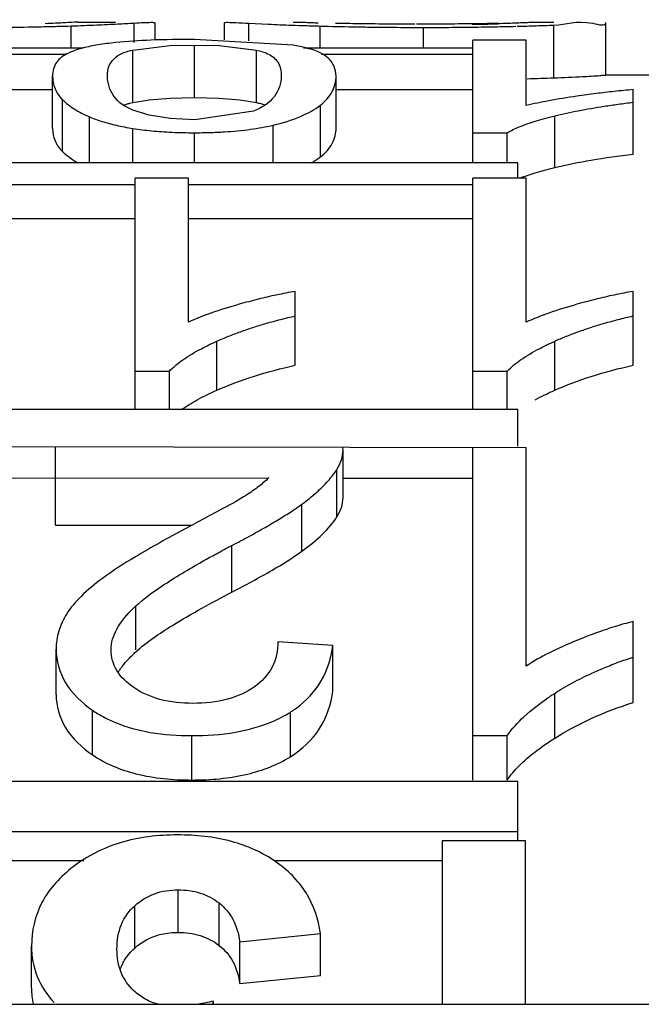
# Paper-space layout 'Sheet' of a CAD drawing. Header units: inches. Extents: x 0.2 to 10.8, y 0.2 to 8.3.
# Tile 447 of 545: x 9.2271 to 9.2412, y 4.5722 to 4.5946. Entities that reach past the tile are written whole.
import ezdxf

# ---------------------------------------------------------------- set-up
doc = ezdxf.new("R2010")
doc.units = ezdxf.units.IN
doc.header["$MEASUREMENT"] = 0
doc.layers.get('0').update_dxf_attribs({"lineweight": 5})

psp = doc.layouts.new('Sheet')

# ---------------------------------------------------------------- linework, layer by layer
at = {"color": 0, "linetype": 'ByBlock', "lineweight": -3}
for p, q in [((9.229254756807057, 4.594560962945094), (9.228395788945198, 4.594560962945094)), ((9.229683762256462, 4.594100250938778), (9.229683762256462, 4.59454488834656)), ((9.230160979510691, 4.594156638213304), (9.230160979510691, 4.594540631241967)), ((9.23173669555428, 4.594162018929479), (9.23173669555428, 4.594547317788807)), ((9.232294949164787, 4.594138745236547), (9.232294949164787, 4.594538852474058)), ((9.232294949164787, 4.594538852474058), (9.232730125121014, 4.594518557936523)), ((9.233551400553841, 4.594560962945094), (9.233302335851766, 4.594560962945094)), ((9.239234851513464, 4.594560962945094), (9.238743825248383, 4.594560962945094)), ((9.239234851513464, 4.593298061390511), (9.239234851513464, 4.594497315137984)), ((9.240416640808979, 4.593360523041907), (9.240416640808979, 4.594560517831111)), ((9.228249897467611, 4.593976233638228), (9.228249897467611, 4.594480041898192)), ((9.233917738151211, 4.593976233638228), (9.233917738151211, 4.594476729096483)), ((9.236265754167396, 4.593976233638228), (9.236265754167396, 4.594445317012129)), ((9.233302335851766, 4.594041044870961), (9.231051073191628, 4.594172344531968)), ((9.237392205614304, 4.591366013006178), (9.237392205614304, 4.5941520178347)), ((9.23860775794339, 4.5941520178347), (9.237392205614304, 4.5941520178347)), ((9.23860775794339, 4.592665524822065), (9.23860775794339, 4.5941520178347)), ((9.228528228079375, 4.593976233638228), (9.225867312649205, 4.593976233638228)), ((9.226253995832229, 4.593833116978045), (9.228142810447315, 4.593833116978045)), ((9.228517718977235, 4.593977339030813), (9.228447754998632, 4.593958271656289)), ((9.229646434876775, 4.593927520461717), (9.230492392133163, 4.594030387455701)), ((9.229646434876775, 4.592734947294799), (9.229646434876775, 4.593927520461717)), ((9.230492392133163, 4.594030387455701), (9.231051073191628, 4.594044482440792)), ((9.231051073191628, 4.59285053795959), (9.231051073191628, 4.594044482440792)), ((9.231051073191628, 4.594044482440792), (9.231617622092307, 4.594030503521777)), ((9.231617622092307, 4.594030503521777), (9.232462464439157, 4.593928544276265)), ((9.232462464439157, 4.592735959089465), (9.232462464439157, 4.593928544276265)), ((9.237392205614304, 4.593976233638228), (9.233537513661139, 4.593976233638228)), ((9.233945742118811, 4.593833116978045), (9.237392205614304, 4.593833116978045)), ((9.227823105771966, 4.592155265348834), (9.227823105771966, 4.593340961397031)), ((9.23427904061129, 4.592155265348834), (9.23427904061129, 4.593340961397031)), ((9.241416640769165, 4.593360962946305), (9.240409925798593, 4.593360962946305)), ((9.226587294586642, 4.593035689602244), (9.227823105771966, 4.593035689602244)), ((9.23427904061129, 4.593035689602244), (9.237392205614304, 4.593035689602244)), ((9.241038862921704, 4.591562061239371), (9.241038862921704, 4.593029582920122)), ((9.228045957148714, 4.59162144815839), (9.228045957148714, 4.592800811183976)), ((9.22958544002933, 4.592720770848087), (9.229646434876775, 4.592734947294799)), ((9.229646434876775, 4.592734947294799), (9.230020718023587, 4.592796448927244)), ((9.230020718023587, 4.592796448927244), (9.230493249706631, 4.592836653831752)), ((9.230493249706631, 4.592836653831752), (9.231051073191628, 4.59285053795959)), ((9.231051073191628, 4.59285053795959), (9.231616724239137, 4.592836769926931)), ((9.231616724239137, 4.592836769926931), (9.232089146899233, 4.592797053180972)), ((9.232089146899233, 4.592797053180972), (9.232462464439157, 4.592735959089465)), ((9.232399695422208, 4.592538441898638), (9.231064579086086, 4.592342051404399)), ((9.233921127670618, 4.591498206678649), (9.233921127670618, 4.592676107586)), ((9.228662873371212, 4.591366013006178), (9.228662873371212, 4.59241069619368)), ((9.239255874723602, 4.591255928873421), (9.239255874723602, 4.592430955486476)), ((9.22965394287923, 4.591366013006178), (9.22965394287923, 4.592145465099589)), ((9.231051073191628, 4.591366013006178), (9.231051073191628, 4.592048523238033)), ((9.232845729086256, 4.591366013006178), (9.232845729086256, 4.592220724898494)), ((9.237392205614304, 4.592048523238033), (9.238175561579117, 4.592048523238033)), ((9.238175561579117, 4.591366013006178), (9.238175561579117, 4.592048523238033)), ((9.238416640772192, 4.591366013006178), (9.222416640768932, 4.591366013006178)), ((9.238416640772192, 4.591017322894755), (9.238416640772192, 4.591366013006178)), ((9.22970045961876, 4.585744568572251), (9.22970045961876, 4.591017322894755)), ((9.230916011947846, 4.591017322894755), (9.22970045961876, 4.591017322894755)), ((9.230916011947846, 4.58773646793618), (9.230916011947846, 4.591017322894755)), ((9.237392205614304, 4.585744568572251), (9.237392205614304, 4.591017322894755)), ((9.23860775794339, 4.591017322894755), (9.237392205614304, 4.591017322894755)), ((9.23860775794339, 4.58773646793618), (9.23860775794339, 4.591017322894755)), ((9.225125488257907, 4.590871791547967), (9.22970045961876, 4.590871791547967)), ((9.230916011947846, 4.590871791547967), (9.237392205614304, 4.590871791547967)), ((9.226315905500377, 4.590097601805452), (9.22970045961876, 4.590097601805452)), ((9.230916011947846, 4.590097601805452), (9.237392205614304, 4.590097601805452)), ((9.233347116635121, 4.586756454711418), (9.233347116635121, 4.588436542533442)), ((9.241038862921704, 4.586756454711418), (9.241038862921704, 4.588436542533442)), ((9.231564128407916, 4.586188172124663), (9.231564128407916, 4.587303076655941)), ((9.239255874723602, 4.586188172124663), (9.239255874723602, 4.587303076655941)), ((9.22970045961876, 4.58661977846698), (9.230483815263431, 4.58661977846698)), ((9.230483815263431, 4.585744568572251), (9.230483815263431, 4.58661977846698)), ((9.237392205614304, 4.58661977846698), (9.238175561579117, 4.58661977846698)), ((9.238175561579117, 4.585744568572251), (9.238175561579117, 4.58661977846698)), ((9.238416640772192, 4.585744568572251), (9.222416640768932, 4.585744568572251)), ((9.238416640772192, 4.584914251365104), (9.238416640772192, 4.585744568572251)), ((9.224245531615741, 4.584914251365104), (9.23860775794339, 4.584881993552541)), ((9.227890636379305, 4.58311520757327), (9.227890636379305, 4.584881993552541)), ((9.2344365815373, 4.584825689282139), (9.234434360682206, 4.584881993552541)), ((9.237392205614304, 4.577314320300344), (9.237392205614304, 4.584881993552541)), ((9.23860775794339, 4.579906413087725), (9.23860775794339, 4.584881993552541)), ((9.234436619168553, 4.583739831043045), (9.234436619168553, 4.584825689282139)), ((9.225795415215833, 4.584186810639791), (9.232746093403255, 4.584193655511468)), ((9.234297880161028, 4.58330495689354), (9.234297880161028, 4.584385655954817)), ((9.234436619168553, 4.584186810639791), (9.237392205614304, 4.584186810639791)), ((9.233495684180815, 4.582519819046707), (9.233495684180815, 4.583591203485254)), ((9.227890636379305, 4.58311520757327), (9.231000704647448, 4.58311520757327)), ((9.231902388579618, 4.581590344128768), (9.231902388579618, 4.58265070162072)), ((9.229720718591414, 4.580275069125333), (9.229720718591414, 4.581277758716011)), ((9.241038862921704, 4.579079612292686), (9.241038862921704, 4.580921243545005)), ((9.234204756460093, 4.580373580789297), (9.232955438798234, 4.580462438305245)), ((9.227904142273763, 4.579261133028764), (9.227904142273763, 4.58029385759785)), ((9.234204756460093, 4.579339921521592), (9.234204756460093, 4.580373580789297)), ((9.239255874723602, 4.578266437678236), (9.239255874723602, 4.579287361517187)), ((9.228734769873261, 4.577885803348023), (9.228734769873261, 4.578902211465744)), ((9.233240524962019, 4.577845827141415), (9.233240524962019, 4.578861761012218)), ((9.230990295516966, 4.577314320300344), (9.230990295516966, 4.578323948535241)), ((9.237392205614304, 4.578323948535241), (9.238175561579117, 4.578323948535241)), ((9.238175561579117, 4.577314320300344), (9.238175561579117, 4.578323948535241)), ((9.238416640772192, 4.577282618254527), (9.222416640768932, 4.577282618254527)), ((9.238416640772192, 4.575932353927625), (9.238416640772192, 4.577282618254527)), ((9.222416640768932, 4.576141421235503), (9.238416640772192, 4.576141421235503)), ((9.236689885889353, 4.575932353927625), (9.236689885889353, 4.572211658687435)), ((9.23858749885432, 4.575932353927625), (9.236689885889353, 4.575932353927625)), ((9.23858749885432, 4.572211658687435), (9.23858749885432, 4.575932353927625)), ((9.22489824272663, 4.57548282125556), (9.228535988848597, 4.57548282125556)), ((9.232896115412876, 4.57548282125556), (9.236689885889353, 4.57548282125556)), ((9.230679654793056, 4.573846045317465), (9.230679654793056, 4.574814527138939)), ((9.22969370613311, 4.573489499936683), (9.22969370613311, 4.574453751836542)), ((9.23161325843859, 4.573550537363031), (9.23161325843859, 4.574515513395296)), ((9.232084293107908, 4.573634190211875), (9.233921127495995, 4.573818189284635)), ((9.233921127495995, 4.572861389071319), (9.233921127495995, 4.573818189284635)), ((9.227343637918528, 4.572580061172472), (9.227343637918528, 4.573533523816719)), ((9.232084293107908, 4.572679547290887), (9.232084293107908, 4.573634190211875)), ((9.232084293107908, 4.572679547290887), (9.233921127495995, 4.572861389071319)), ((9.197416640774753, 4.572211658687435), (10.02941664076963, 4.572211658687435)), ((9.231472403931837, 4.572211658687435), (9.231483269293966, 4.572280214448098)), ((9.231483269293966, 4.572211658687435), (9.231483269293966, 4.572280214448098))]:
    psp.add_line(p, q, dxfattribs=at)
psp.add_lwpolyline([(9.231064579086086, 4.592342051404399), (9.230497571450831, 4.592370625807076), (9.230022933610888, 4.592450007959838), (9.22964802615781, 4.59256382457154)], dxfattribs=at)
for centre, radius, start, end in [((9.22632915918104, 4.651917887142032), 0.05746995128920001, 271.9152738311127, 272.4923705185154), ((9.23576208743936, 4.663956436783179), 0.0695040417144, 267.4998030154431, 267.9466797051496), ((9.236059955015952, 4.660765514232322), 0.06626424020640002, 271.1408966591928, 271.6342401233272), ((9.236200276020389, 4.687913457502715), 0.09338655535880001, 270.7660753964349, 271.1009088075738), ((9.236209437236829, 4.679155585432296), 0.08470986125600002, 268.4497589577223, 268.9505538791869), ((9.236262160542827, 4.682936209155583), 0.08849088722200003, 269.4622727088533, 269.873484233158), ((9.236265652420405, 4.68408371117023), 0.08963839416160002, 269.8728718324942, 270.0000650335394), ((9.231821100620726, 4.578976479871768), 0.0031156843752, 132.3867691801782, 133.5243351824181)]:
    psp.add_arc(centre, radius, start, end, dxfattribs=at)
for points, knots in [([(9.228395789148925, 4.594562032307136), (9.228302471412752, 4.594562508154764), (9.22805562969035, 4.594546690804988), (9.227808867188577, 4.594535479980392), (9.227655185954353, 4.594529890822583)], [0, 0, 0, 0, 0.3776538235, 1, 1, 1, 1]), ([(9.228828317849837, 4.594502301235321), (9.228988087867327, 4.594509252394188), (9.229273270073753, 4.594522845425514), (9.22955836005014, 4.594538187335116), (9.229683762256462, 4.59454488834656)], [0, 0, 0, 0, 0.5601396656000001, 1, 1, 1, 1]), ([(9.229683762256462, 4.59454488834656), (9.22975782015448, 4.594548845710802), (9.229882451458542, 4.594555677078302), (9.230007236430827, 4.594561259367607), (9.230057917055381, 4.594561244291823)], [0, 0, 0, 0, 0.5940489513, 1, 1, 1, 1]), ([(9.230057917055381, 4.594561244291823), (9.23008380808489, 4.594561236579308), (9.230112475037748, 4.594563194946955), (9.230160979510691, 4.594550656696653), (9.230160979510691, 4.594540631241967)], [0, 0, 0, 0, 0.7208670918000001, 1, 1, 1, 1]), ([(9.23173669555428, 4.594547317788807), (9.23173669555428, 4.594554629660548), (9.231773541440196, 4.594561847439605), (9.231793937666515, 4.594561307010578), (9.231813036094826, 4.594561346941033)], [0, 0, 0, 0, 0.2768563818, 1, 1, 1, 1]), ([(9.231813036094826, 4.594561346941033), (9.231875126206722, 4.594561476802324), (9.232035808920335, 4.594552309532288), (9.232196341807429, 4.594543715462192), (9.232294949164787, 4.594538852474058)], [0, 0, 0, 0, 0.386091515, 1, 1, 1, 1]), ([(9.233271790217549, 4.594497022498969), (9.233374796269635, 4.594493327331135), (9.233590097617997, 4.594486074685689), (9.233805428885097, 4.594479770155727), (9.233917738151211, 4.594476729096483)], [0, 0, 0, 0, 0.4784653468, 1, 1, 1, 1]), ([(9.233619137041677, 4.594553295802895), (9.233598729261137, 4.594554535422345), (9.23358150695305, 4.594564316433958), (9.233537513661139, 4.594553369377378), (9.233537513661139, 4.594560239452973)], [0, 0, 0, 0, 0.7484914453, 1, 1, 1, 1]), ([(9.233871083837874, 4.594541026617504), (9.23382201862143, 4.594543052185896), (9.23373801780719, 4.59454677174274), (9.233654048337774, 4.594551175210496), (9.233619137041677, 4.594553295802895)], [0, 0, 0, 0, 0.5840325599, 1, 1, 1, 1]), ([(9.234266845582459, 4.594544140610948), (9.234351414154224, 4.5945424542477), (9.234527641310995, 4.594539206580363), (9.234703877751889, 4.594536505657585), (9.234795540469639, 4.594535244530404)], [0, 0, 0, 0, 0.4798986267, 1, 1, 1, 1]), ([(9.234795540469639, 4.594535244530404), (9.234894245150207, 4.594533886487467), (9.235098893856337, 4.594531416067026), (9.235303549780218, 4.594529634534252), (9.235409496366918, 4.594528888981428)], [0, 0, 0, 0, 0.4823241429, 1, 1, 1, 1]), ([(9.235409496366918, 4.594528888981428), (9.235515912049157, 4.594528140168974), (9.235735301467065, 4.594526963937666), (9.235954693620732, 4.594526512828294), (9.236067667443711, 4.594526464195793)], [0, 0, 0, 0, 0.4850598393, 1, 1, 1, 1]), ([(9.236112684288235, 4.594526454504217), (9.236234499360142, 4.594526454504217), (9.236471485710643, 4.594526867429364), (9.236708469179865, 4.594528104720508), (9.236823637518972, 4.594528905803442)], [0, 0, 0, 0, 0.5140175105, 1, 1, 1, 1]), ([(9.236823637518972, 4.594528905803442), (9.236931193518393, 4.594529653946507), (9.23713960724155, 4.594531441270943), (9.237348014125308, 4.594533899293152), (9.237448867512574, 4.594535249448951)], [0, 0, 0, 0, 0.5160640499, 1, 1, 1, 1]), ([(9.238396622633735, 4.594542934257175), (9.238329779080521, 4.594540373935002), (9.23818083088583, 4.594535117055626), (9.238031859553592, 4.594530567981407), (9.237949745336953, 4.5945282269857)], [0, 0, 0, 0, 0.4488225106, 1, 1, 1, 1]), ([(9.238663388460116, 4.594554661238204), (9.238626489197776, 4.594552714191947), (9.238537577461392, 4.594548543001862), (9.238448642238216, 4.594544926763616), (9.238396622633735, 4.594542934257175)], [0, 0, 0, 0, 0.4151362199, 1, 1, 1, 1]), ([(9.238403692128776, 4.594471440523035), (9.238547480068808, 4.594475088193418), (9.238824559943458, 4.594482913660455), (9.239101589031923, 4.594492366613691), (9.239234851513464, 4.594497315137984)], [0, 0, 0, 0, 0.5189038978, 1, 1, 1, 1]), ([(9.238750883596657, 4.594560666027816), (9.238750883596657, 4.594553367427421), (9.238703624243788, 4.594566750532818), (9.238685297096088, 4.594555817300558), (9.238663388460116, 4.594554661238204)], [0, 0, 0, 0, 0.2496295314, 1, 1, 1, 1]), ([(9.239234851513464, 4.594497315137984), (9.239531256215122, 4.594508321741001), (9.239777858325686, 4.5946583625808), (9.240416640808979, 4.594462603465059), (9.240416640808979, 4.594560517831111)], [0, 0, 0, 0, 0.7518160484, 1, 1, 1, 1]), ([(9.225857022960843, 4.594445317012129), (9.226161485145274, 4.594445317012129), (9.226733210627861, 4.594447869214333), (9.227304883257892, 4.594456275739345), (9.227572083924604, 4.594461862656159)], [0, 0, 0, 0, 0.532536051, 1, 1, 1, 1]), ([(9.227572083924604, 4.594461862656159), (9.22768972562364, 4.594464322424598), (9.227915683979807, 4.594469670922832), (9.228141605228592, 4.594476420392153), (9.228249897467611, 4.594480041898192)], [0, 0, 0, 0, 0.5206057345, 1, 1, 1, 1]), ([(9.234657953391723, 4.594459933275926), (9.234784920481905, 4.594457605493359), (9.235042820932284, 4.594453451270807), (9.235300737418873, 4.594450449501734), (9.235431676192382, 4.59444921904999)], [0, 0, 0, 0, 0.4923311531, 1, 1, 1, 1]), ([(9.236265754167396, 4.594445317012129), (9.236458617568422, 4.594445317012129), (9.236833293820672, 4.594446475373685), (9.237207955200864, 4.594450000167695), (9.237389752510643, 4.594452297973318)], [0, 0, 0, 0, 0.5147481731, 1, 1, 1, 1]), ([(9.237389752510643, 4.594452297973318), (9.237559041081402, 4.594454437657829), (9.237886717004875, 4.594459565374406), (9.238214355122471, 4.59446670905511), (9.23837271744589, 4.59447066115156)], [0, 0, 0, 0, 0.5166158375, 1, 1, 1, 1]), ([(9.229254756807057, 4.594100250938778), (9.229120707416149, 4.594085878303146), (9.228873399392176, 4.594054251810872), (9.228628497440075, 4.594005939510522), (9.228517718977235, 4.593977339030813)], [0, 0, 0, 0, 0.5409399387, 1, 1, 1, 1]), ([(9.231051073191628, 4.594172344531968), (9.230720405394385, 4.594172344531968), (9.230120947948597, 4.594164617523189), (9.229522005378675, 4.594128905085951), (9.229254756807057, 4.594100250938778)], [0, 0, 0, 0, 0.5516203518, 1, 1, 1, 1]), ([(9.228184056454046, 4.593861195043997), (9.22808080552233, 4.593812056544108), (9.227883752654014, 4.59368120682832), (9.227823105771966, 4.593448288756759), (9.227823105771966, 4.593340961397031)], [0, 0, 0, 0, 0.5158342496, 1, 1, 1, 1]), ([(9.228447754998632, 4.593958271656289), (9.228400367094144, 4.593944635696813), (9.228311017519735, 4.593916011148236), (9.228224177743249, 4.59388028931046), (9.228184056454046, 4.593861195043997)], [0, 0, 0, 0, 0.5260156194, 1, 1, 1, 1]), ([(9.22908847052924, 4.593496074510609), (9.229112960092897, 4.593604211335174), (9.229264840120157, 4.593829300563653), (9.229513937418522, 4.593898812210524), (9.229646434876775, 4.593927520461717)], [0, 0, 0, 0, 0.4498945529, 1, 1, 1, 1]), ([(9.232462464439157, 4.593928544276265), (9.232508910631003, 4.593918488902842), (9.232596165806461, 4.593896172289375), (9.23268062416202, 4.593864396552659), (9.232719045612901, 4.593846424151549)], [0, 0, 0, 0, 0.5283802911, 1, 1, 1, 1]), ([(9.232719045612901, 4.593846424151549), (9.232810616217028, 4.59380359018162), (9.232990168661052, 4.59366884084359), (9.233029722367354, 4.593447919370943), (9.233029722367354, 4.593340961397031)], [0, 0, 0, 0, 0.4859064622, 1, 1, 1, 1]), ([(9.233591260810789, 4.593979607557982), (9.233545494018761, 4.593991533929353), (9.23344953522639, 4.59401386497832), (9.233352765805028, 4.594032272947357), (9.233302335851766, 4.594041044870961)], [0, 0, 0, 0, 0.4802401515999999, 1, 1, 1, 1]), ([(9.23427904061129, 4.593340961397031), (9.23427904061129, 4.593485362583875), (9.2341209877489, 4.593831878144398), (9.233774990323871, 4.593931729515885), (9.233591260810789, 4.593979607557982)], [0, 0, 0, 0, 0.4319941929, 1, 1, 1, 1]), ([(9.229072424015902, 4.593340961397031), (9.229072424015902, 4.593368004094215), (9.229074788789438, 4.593420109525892), (9.229082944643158, 4.593471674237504), (9.22908847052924, 4.593496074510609)], [0, 0, 0, 0, 0.5194438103, 1, 1, 1, 1]), ([(9.227823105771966, 4.593340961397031), (9.227823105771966, 4.593241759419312), (9.227858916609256, 4.593040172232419), (9.227974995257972, 4.592870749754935), (9.228045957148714, 4.592800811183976)], [0, 0, 0, 0, 0.4989128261, 1, 1, 1, 1]), ([(9.22964802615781, 4.59256382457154), (9.229482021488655, 4.592627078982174), (9.229177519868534, 4.592827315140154), (9.229072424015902, 4.593179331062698), (9.229072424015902, 4.593340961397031)], [0, 0, 0, 0, 0.5236049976, 1, 1, 1, 1]), ([(9.233029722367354, 4.593340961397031), (9.233029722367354, 4.593176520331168), (9.232904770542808, 4.59280811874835), (9.232579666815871, 4.592608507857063), (9.232399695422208, 4.592538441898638)], [0, 0, 0, 0, 0.4598844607, 1, 1, 1, 1]), ([(9.233921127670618, 4.592676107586), (9.234029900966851, 4.592759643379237), (9.234213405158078, 4.59295601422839), (9.23427904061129, 4.5932192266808), (9.23427904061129, 4.593340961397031)], [0, 0, 0, 0, 0.5297707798, 1, 1, 1, 1]), ([(9.238624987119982, 4.593278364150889), (9.238729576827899, 4.59328129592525), (9.238932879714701, 4.593287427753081), (9.239136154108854, 4.593294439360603), (9.239234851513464, 4.593298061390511)], [0, 0, 0, 0, 0.5144226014, 1, 1, 1, 1]), ([(9.239234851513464, 4.593298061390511), (9.239453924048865, 4.593306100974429), (9.239803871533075, 4.593320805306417), (9.240153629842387, 4.593339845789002), (9.240284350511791, 4.593348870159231)], [0, 0, 0, 0, 0.6258926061, 1, 1, 1, 1]), ([(9.240284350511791, 4.593348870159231), (9.24031747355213, 4.59335115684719), (9.240345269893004, 4.593367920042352), (9.240416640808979, 4.593349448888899), (9.240416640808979, 4.593360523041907)], [0, 0, 0, 0, 0.7498839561, 1, 1, 1, 1]), ([(9.24060864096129, 4.592987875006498), (9.240472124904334, 4.59297300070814), (9.240189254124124, 4.592939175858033), (9.239907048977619, 4.592900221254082), (9.239761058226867, 4.592878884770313)], [0, 0, 0, 0, 0.4820657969, 1, 1, 1, 1]), ([(9.241038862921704, 4.593029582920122), (9.240968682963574, 4.593023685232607), (9.240825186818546, 4.593010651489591), (9.240681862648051, 4.592995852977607), (9.24060864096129, 4.592987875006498)], [0, 0, 0, 0, 0.4887992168, 1, 1, 1, 1]), ([(9.228045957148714, 4.592800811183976), (9.228126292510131, 4.592721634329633), (9.228323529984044, 4.592573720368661), (9.228542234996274, 4.592463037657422), (9.228662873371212, 4.59241069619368)], [0, 0, 0, 0, 0.4617094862, 1, 1, 1, 1]), ([(9.229435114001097, 4.592673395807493), (9.229458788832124, 4.592682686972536), (9.229508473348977, 4.59269999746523), (9.22955913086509, 4.592714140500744), (9.22958544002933, 4.592720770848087)], [0, 0, 0, 0, 0.4838384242, 1, 1, 1, 1]), ([(9.232462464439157, 4.592735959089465), (9.232496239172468, 4.592728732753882), (9.23256076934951, 4.592713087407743), (9.232624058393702, 4.592692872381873), (9.232653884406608, 4.592681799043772)], [0, 0, 0, 0, 0.5205252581, 1, 1, 1, 1]), ([(9.239761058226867, 4.592878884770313), (9.239546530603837, 4.592847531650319), (9.239160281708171, 4.592786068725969), (9.238776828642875, 4.59270773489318), (9.23860775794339, 4.592665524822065)], [0, 0, 0, 0, 0.5543980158, 1, 1, 1, 1]), ([(9.240383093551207, 4.592651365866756), (9.240489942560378, 4.592667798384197), (9.240708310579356, 4.59269930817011), (9.240927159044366, 4.59272726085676), (9.241038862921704, 4.592740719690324)], [0, 0, 0, 0, 0.4900131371, 1, 1, 1, 1]), ([(9.232845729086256, 4.592220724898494), (9.23305833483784, 4.592271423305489), (9.233434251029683, 4.592384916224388), (9.233784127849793, 4.592570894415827), (9.233921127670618, 4.592676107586)], [0, 0, 0, 0, 0.5585577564, 1, 1, 1, 1]), ([(9.239255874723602, 4.592430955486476), (9.239433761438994, 4.592475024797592), (9.239808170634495, 4.592556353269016), (9.240185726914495, 4.592621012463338), (9.240383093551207, 4.592651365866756)], [0, 0, 0, 0, 0.4785576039, 1, 1, 1, 1]), ([(9.228662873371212, 4.59241069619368), (9.228755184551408, 4.592370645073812), (9.228956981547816, 4.592297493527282), (9.229164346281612, 4.592242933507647), (9.229275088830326, 4.592217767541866)], [0, 0, 0, 0, 0.4697916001, 1, 1, 1, 1]), ([(9.238175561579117, 4.592048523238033), (9.238260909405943, 4.592099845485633), (9.238470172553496, 4.592196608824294), (9.238687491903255, 4.592270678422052), (9.238811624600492, 4.592308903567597)], [0, 0, 0, 0, 0.4339914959, 1, 1, 1, 1]), ([(9.238811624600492, 4.592308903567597), (9.238881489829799, 4.592330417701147), (9.239029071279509, 4.592373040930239), (9.239177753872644, 4.592411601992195), (9.239255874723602, 4.592430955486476)], [0, 0, 0, 0, 0.4759751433, 1, 1, 1, 1]), ([(9.227823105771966, 4.592155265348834), (9.227823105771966, 4.592057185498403), (9.227859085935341, 4.591857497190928), (9.227975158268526, 4.591690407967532), (9.228045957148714, 4.59162144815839)], [0, 0, 0, 0, 0.4980879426, 1, 1, 1, 1]), ([(9.229275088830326, 4.592217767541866), (9.22933606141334, 4.592203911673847), (9.229461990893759, 4.592177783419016), (9.229588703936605, 4.592155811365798), (9.22965394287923, 4.592145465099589)], [0, 0, 0, 0, 0.486284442, 1, 1, 1, 1]), ([(9.22965394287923, 4.592145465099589), (9.229722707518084, 4.592134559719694), (9.229863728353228, 4.592114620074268), (9.230005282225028, 4.592098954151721), (9.230077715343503, 4.592091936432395)], [0, 0, 0, 0, 0.4889454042, 1, 1, 1, 1]), ([(9.230077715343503, 4.592091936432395), (9.230153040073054, 4.592084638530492), (9.230307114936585, 4.59207191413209), (9.230461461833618, 4.592063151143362), (9.230540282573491, 4.592059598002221)], [0, 0, 0, 0, 0.4895737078, 1, 1, 1, 1]), ([(9.230540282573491, 4.592059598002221), (9.230623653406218, 4.592055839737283), (9.23079389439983, 4.592050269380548), (9.230964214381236, 4.592048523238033), (9.231051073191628, 4.592048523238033)], [0, 0, 0, 0, 0.4900087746, 1, 1, 1, 1]), ([(9.231051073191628, 4.592048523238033), (9.231168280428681, 4.592048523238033), (9.231395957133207, 4.592051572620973), (9.231623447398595, 4.592061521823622), (9.231733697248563, 4.592068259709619)], [0, 0, 0, 0, 0.5148282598, 1, 1, 1, 1]), ([(9.231733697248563, 4.592068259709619), (9.231933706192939, 4.592080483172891), (9.232306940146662, 4.592114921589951), (9.232676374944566, 4.592180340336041), (9.232845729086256, 4.592220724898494)], [0, 0, 0, 0, 0.5350874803, 1, 1, 1, 1]), ([(9.233921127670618, 4.591498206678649), (9.234029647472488, 4.591580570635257), (9.234212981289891, 4.591773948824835), (9.23427904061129, 4.59203487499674), (9.23427904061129, 4.592155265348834)], [0, 0, 0, 0, 0.5308737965, 1, 1, 1, 1]), ([(9.228045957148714, 4.59162144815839), (9.228095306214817, 4.591573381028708), (9.228207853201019, 4.591480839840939), (9.22833098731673, 4.591403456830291), (9.228397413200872, 4.591366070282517)], [0, 0, 0, 0, 0.4747276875, 1, 1, 1, 1]), ([(9.2337178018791, 4.591366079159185), (9.23375414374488, 4.591386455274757), (9.233823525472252, 4.591428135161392), (9.233889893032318, 4.591474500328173), (9.233921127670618, 4.591498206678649)], [0, 0, 0, 0, 0.5151599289, 1, 1, 1, 1]), ([(9.239255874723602, 4.591255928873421), (9.239530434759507, 4.591323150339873), (9.240122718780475, 4.59144102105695), (9.240720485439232, 4.591524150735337), (9.241038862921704, 4.591562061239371)], [0, 0, 0, 0, 0.4685417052, 1, 1, 1, 1]), ([(9.238469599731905, 4.591017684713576), (9.23852265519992, 4.591038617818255), (9.238636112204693, 4.591079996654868), (9.238751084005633, 4.591116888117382), (9.238812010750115, 4.591135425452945)], [0, 0, 0, 0, 0.4724626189, 1, 1, 1, 1]), ([(9.238812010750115, 4.591135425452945), (9.238881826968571, 4.591156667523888), (9.23902929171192, 4.59119875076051), (9.23917783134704, 4.591236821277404), (9.239255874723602, 4.591255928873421)], [0, 0, 0, 0, 0.4759589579, 1, 1, 1, 1]), ([(9.232916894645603, 4.58835434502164), (9.232779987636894, 4.588325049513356), (9.2324963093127, 4.588258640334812), (9.232214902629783, 4.588183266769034), (9.232069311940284, 4.588142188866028)], [0, 0, 0, 0, 0.480657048, 1, 1, 1, 1]), ([(9.233347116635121, 4.588436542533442), (9.233276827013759, 4.588424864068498), (9.233133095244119, 4.588399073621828), (9.232989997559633, 4.588369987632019), (9.232916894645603, 4.58835434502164)], [0, 0, 0, 0, 0.4879988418, 1, 1, 1, 1]), ([(9.24060864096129, 4.588354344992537), (9.240471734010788, 4.588325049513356), (9.24018805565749, 4.588258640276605), (9.239906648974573, 4.58818326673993), (9.239761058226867, 4.588142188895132)], [0, 0, 0, 0, 0.4806568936, 1, 1, 1, 1]), ([(9.241038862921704, 4.588436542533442), (9.240968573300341, 4.588424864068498), (9.240824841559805, 4.588399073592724), (9.240681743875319, 4.588369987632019), (9.24060864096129, 4.588354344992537)], [0, 0, 0, 0, 0.4879988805, 1, 1, 1, 1]), ([(9.232069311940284, 4.588142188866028), (9.231853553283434, 4.588081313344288), (9.231463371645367, 4.58796207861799), (9.231082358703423, 4.587814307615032), (9.230916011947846, 4.58773646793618)], [0, 0, 0, 0, 0.5496814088, 1, 1, 1, 1]), ([(9.239761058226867, 4.588142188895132), (9.239545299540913, 4.588081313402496), (9.239155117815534, 4.58796207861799), (9.23877410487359, 4.587814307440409), (9.23860775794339, 4.58773646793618)], [0, 0, 0, 0, 0.5496813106, 1, 1, 1, 1]), ([(9.23269134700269, 4.58770992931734), (9.23279789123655, 4.587740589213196), (9.233015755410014, 4.587799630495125), (9.233235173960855, 4.587852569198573), (9.233347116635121, 4.587878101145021)], [0, 0, 0, 0, 0.4912500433, 1, 1, 1, 1]), ([(9.240383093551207, 4.587709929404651), (9.240489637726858, 4.587740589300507), (9.240707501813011, 4.587799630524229), (9.240926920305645, 4.587852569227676), (9.241038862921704, 4.587878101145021)], [0, 0, 0, 0, 0.4912500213, 1, 1, 1, 1]), ([(9.232100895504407, 4.587519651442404), (9.232196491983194, 4.587554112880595), (9.232392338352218, 4.58762070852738), (9.232590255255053, 4.587680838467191), (9.23269134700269, 4.58770992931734)], [0, 0, 0, 0, 0.4913547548, 1, 1, 1, 1]), ([(9.239792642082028, 4.58751965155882), (9.239888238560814, 4.58755411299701), (9.240084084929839, 4.587620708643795), (9.24028200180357, 4.587680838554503), (9.240383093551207, 4.587709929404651)], [0, 0, 0, 0, 0.4913547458, 1, 1, 1, 1]), ([(9.231564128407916, 4.587303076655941), (9.231650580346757, 4.587342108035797), (9.231828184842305, 4.587417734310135), (9.232008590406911, 4.587486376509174), (9.232100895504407, 4.587519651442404)], [0, 0, 0, 0, 0.4915402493, 1, 1, 1, 1]), ([(9.239255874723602, 4.587303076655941), (9.239342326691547, 4.587342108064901), (9.239519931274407, 4.587417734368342), (9.239700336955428, 4.587486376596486), (9.239792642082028, 4.58751965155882)], [0, 0, 0, 0, 0.4915402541, 1, 1, 1, 1]), ([(9.230483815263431, 4.58661977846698), (9.230574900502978, 4.586715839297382), (9.230808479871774, 4.586904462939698), (9.231066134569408, 4.587055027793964), (9.231212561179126, 4.587132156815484)], [0, 0, 0, 0, 0.444408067, 1, 1, 1, 1]), ([(9.231212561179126, 4.587132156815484), (9.231268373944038, 4.587161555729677), (9.231384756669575, 4.587220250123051), (9.23150284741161, 4.587275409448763), (9.231564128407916, 4.587303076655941)], [0, 0, 0, 0, 0.4840584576, 1, 1, 1, 1]), ([(9.238175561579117, 4.58661977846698), (9.238266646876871, 4.586715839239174), (9.238500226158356, 4.586904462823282), (9.238757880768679, 4.587055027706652), (9.238904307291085, 4.587132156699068)], [0, 0, 0, 0, 0.444408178, 1, 1, 1, 1]), ([(9.238904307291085, 4.587132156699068), (9.238960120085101, 4.587161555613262), (9.239076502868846, 4.587220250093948), (9.239194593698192, 4.587275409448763), (9.239255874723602, 4.587303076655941)], [0, 0, 0, 0, 0.4840584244, 1, 1, 1, 1]), ([(9.231564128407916, 4.586188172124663), (9.231834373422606, 4.586308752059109), (9.232421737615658, 4.586525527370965), (9.23302654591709, 4.586684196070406), (9.233347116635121, 4.586756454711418)], [0, 0, 0, 0, 0.473830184, 1, 1, 1, 1]), ([(9.239255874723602, 4.586188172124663), (9.239526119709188, 4.586308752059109), (9.24011348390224, 4.586525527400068), (9.240718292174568, 4.586684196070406), (9.241038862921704, 4.586756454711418)], [0, 0, 0, 0, 0.4738301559, 1, 1, 1, 1]), ([(9.230756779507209, 4.585744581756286), (9.230870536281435, 4.585825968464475), (9.231134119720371, 4.585985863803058), (9.231411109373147, 4.586119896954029), (9.231564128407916, 4.586188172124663)], [0, 0, 0, 0, 0.4549704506, 1, 1, 1, 1]), ([(9.238812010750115, 4.585970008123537), (9.238881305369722, 4.586007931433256), (9.239027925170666, 4.586083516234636), (9.239177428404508, 4.58615317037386), (9.239255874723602, 4.586188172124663)], [0, 0, 0, 0, 0.4790543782, 1, 1, 1, 1]), ([(9.234297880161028, 4.584385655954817), (9.234341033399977, 4.584453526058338), (9.234410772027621, 4.584594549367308), (9.234436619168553, 4.584750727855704), (9.234436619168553, 4.584825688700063)], [0, 0, 0, 0, 0.5175898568, 1, 1, 1, 1]), ([(9.232746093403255, 4.584193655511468), (9.232673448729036, 4.584124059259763), (9.232509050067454, 4.583983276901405), (9.232331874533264, 4.583859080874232), (9.232234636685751, 4.583796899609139)], [0, 0, 0, 0, 0.4657047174, 1, 1, 1, 1]), ([(9.234099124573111, 4.584124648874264), (9.234136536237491, 4.584166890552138), (9.23420640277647, 4.58425126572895), (9.23426943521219, 4.58434091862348), (9.234297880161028, 4.584385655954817)], [0, 0, 0, 0, 0.5155897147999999, 1, 1, 1, 1]), ([(9.233831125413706, 4.583859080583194), (9.233879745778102, 4.583902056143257), (9.233971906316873, 4.583987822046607), (9.234058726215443, 4.584079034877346), (9.234099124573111, 4.584124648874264)], [0, 0, 0, 0, 0.5157336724, 1, 1, 1, 1]), ([(9.232234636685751, 4.583796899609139), (9.232070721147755, 4.583692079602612), (9.231600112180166, 4.583436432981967), (9.231129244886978, 4.583183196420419), (9.230828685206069, 4.58302346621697)], [0, 0, 0, 0, 0.3637189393, 1, 1, 1, 1]), ([(9.233495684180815, 4.583591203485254), (9.233555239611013, 4.583634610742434), (9.233669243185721, 4.583721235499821), (9.233779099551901, 4.583813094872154), (9.233831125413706, 4.583859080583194)], [0, 0, 0, 0, 0.5148794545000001, 1, 1, 1, 1]), ([(9.234297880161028, 4.58330495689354), (9.234340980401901, 4.583371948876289), (9.23441070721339, 4.583511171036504), (9.234436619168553, 4.58366572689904), (9.234436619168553, 4.583739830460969)], [0, 0, 0, 0, 0.5180650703, 1, 1, 1, 1]), ([(9.233260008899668, 4.583428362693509), (9.233301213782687, 4.583455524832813), (9.23338043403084, 4.583508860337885), (9.233458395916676, 4.5835640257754), (9.233495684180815, 4.583591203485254)], [0, 0, 0, 0, 0.5168099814, 1, 1, 1, 1]), ([(9.232664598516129, 4.583065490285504), (9.23277123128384, 4.583126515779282), (9.23297169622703, 4.58324424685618), (9.233168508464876, 4.583368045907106), (9.233260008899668, 4.583428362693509)], [0, 0, 0, 0, 0.5285395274, 1, 1, 1, 1]), ([(9.233495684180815, 4.582519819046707), (9.233662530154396, 4.5826399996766), (9.233956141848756, 4.582876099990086), (9.234205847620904, 4.583161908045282), (9.234297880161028, 4.58330495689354)], [0, 0, 0, 0, 0.5472777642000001, 1, 1, 1, 1]), ([(9.230828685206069, 4.58302346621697), (9.230450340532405, 4.58282239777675), (9.22981396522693, 4.582469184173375), (9.22919726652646, 4.582080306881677), (9.2289559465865, 4.581903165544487)], [0, 0, 0, 0, 0.5886891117, 1, 1, 1, 1]), ([(9.231902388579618, 4.58265070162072), (9.232036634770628, 4.5827207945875), (9.232292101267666, 4.582856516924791), (9.232544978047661, 4.582997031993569), (9.232664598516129, 4.583065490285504)], [0, 0, 0, 0, 0.5235400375, 1, 1, 1, 1]), ([(9.231229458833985, 4.582286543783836), (9.231336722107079, 4.582346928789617), (9.231560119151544, 4.582470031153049), (9.231785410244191, 4.582589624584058), (9.231902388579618, 4.58265070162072)], [0, 0, 0, 0, 0.4826099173, 1, 1, 1, 1]), ([(9.231902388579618, 4.581590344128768), (9.232212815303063, 4.581750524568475), (9.232755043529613, 4.582041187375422), (9.233279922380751, 4.582364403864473), (9.233495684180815, 4.582519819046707)], [0, 0, 0, 0, 0.567787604, 1, 1, 1, 1]), ([(9.229720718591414, 4.581277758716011), (9.229905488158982, 4.581446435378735), (9.230399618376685, 4.581801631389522), (9.230919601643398, 4.582112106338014), (9.231229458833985, 4.582286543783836)], [0, 0, 0, 0, 0.413002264, 1, 1, 1, 1]), ([(9.2289559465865, 4.581903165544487), (9.228785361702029, 4.581777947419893), (9.228488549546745, 4.581534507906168), (9.228237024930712, 4.581240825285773), (9.228146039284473, 4.581095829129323)], [0, 0, 0, 0, 0.5528109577, 1, 1, 1, 1]), ([(9.229720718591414, 4.580233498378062), (9.229973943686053, 4.580461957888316), (9.23069268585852, 4.580940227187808), (9.23144324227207, 4.581353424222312), (9.231902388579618, 4.581590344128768)], [0, 0, 0, 0, 0.397626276, 1, 1, 1, 1]), ([(9.228146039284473, 4.581095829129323), (9.228069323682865, 4.580973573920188), (9.227946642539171, 4.580715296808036), (9.227904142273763, 4.580431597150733), (9.227904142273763, 4.58029385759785)], [0, 0, 0, 0, 0.5116851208, 1, 1, 1, 1]), ([(9.229153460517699, 4.580275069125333), (9.229153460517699, 4.580438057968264), (9.22927392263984, 4.580809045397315), (9.229524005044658, 4.58109174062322), (9.229675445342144, 4.581235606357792)], [0, 0, 0, 0, 0.4382947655, 1, 1, 1, 1]), ([(9.241038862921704, 4.580921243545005), (9.240968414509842, 4.580904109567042), (9.240824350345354, 4.580866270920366), (9.240681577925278, 4.58082384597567), (9.24060864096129, 4.580801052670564)], [0, 0, 0, 0, 0.4868603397, 1, 1, 1, 1]), ([(9.24060864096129, 4.580801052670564), (9.240471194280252, 4.580758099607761), (9.240186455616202, 4.580660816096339), (9.239906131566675, 4.580551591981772), (9.239761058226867, 4.580492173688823)], [0, 0, 0, 0, 0.4787746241, 1, 1, 1, 1]), ([(9.232955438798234, 4.580462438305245), (9.232955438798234, 4.580264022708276), (9.232870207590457, 4.579855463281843), (9.232584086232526, 4.579552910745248), (9.232421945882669, 4.579437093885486)], [0, 0, 0, 0, 0.49894312, 1, 1, 1, 1]), ([(9.239761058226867, 4.580492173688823), (9.239543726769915, 4.580403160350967), (9.23914875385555, 4.58022811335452), (9.238771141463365, 4.58001620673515), (9.23860775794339, 4.579906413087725)], [0, 0, 0, 0, 0.5440196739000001, 1, 1, 1, 1]), ([(9.227904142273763, 4.58029385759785), (9.227904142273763, 4.580032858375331), (9.228063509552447, 4.579463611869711), (9.22849042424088, 4.579070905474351), (9.228734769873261, 4.578902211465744)], [0, 0, 0, 0, 0.467806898, 1, 1, 1, 1]), ([(9.229673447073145, 4.579417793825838), (9.229521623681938, 4.579522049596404), (9.229255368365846, 4.579762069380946), (9.229153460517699, 4.580114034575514), (9.229153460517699, 4.580275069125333)], [0, 0, 0, 0, 0.5335135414, 1, 1, 1, 1]), ([(9.229410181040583, 4.579901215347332), (9.229453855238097, 4.579958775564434), (9.229552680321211, 4.58007436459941), (9.229661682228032, 4.580180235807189), (9.229720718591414, 4.580233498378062)], [0, 0, 0, 0, 0.4760869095, 1, 1, 1, 1]), ([(9.233374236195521, 4.578952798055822), (9.233599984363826, 4.579117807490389), (9.233998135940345, 4.579540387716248), (9.234169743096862, 4.580094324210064), (9.234204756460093, 4.580373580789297)], [0, 0, 0, 0, 0.49838018, 1, 1, 1, 1]), ([(9.240383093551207, 4.57986830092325), (9.240489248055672, 4.579912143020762), (9.240706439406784, 4.579996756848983), (9.24092659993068, 4.580073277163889), (9.241038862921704, 4.580110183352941)], [0, 0, 0, 0, 0.4928718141, 1, 1, 1, 1]), ([(9.229316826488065, 4.579764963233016), (9.229330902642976, 4.579788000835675), (9.2293609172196, 4.579834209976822), (9.22939321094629, 4.579878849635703), (9.229410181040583, 4.579901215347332)], [0, 0, 0, 0, 0.4902175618, 1, 1, 1, 1]), ([(9.239255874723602, 4.579287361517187), (9.23938836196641, 4.579372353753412), (9.239665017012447, 4.579534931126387), (9.239952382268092, 4.579677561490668), (9.240100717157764, 4.579745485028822)], [0, 0, 0, 0, 0.4910451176, 1, 1, 1, 1]), ([(9.240100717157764, 4.579745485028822), (9.240147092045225, 4.579766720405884), (9.240240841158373, 4.579808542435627), (9.24033536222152, 4.579848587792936), (9.240383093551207, 4.57986830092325)], [0, 0, 0, 0, 0.4969005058, 1, 1, 1, 1]), ([(9.227904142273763, 4.579261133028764), (9.227904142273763, 4.579002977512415), (9.228064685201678, 4.578438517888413), (9.228490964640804, 4.578052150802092), (9.228734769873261, 4.577885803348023)], [0, 0, 0, 0, 0.4665710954, 1, 1, 1, 1]), ([(9.231017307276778, 4.579058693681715), (9.230765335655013, 4.579058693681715), (9.230292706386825, 4.579104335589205), (9.229852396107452, 4.579294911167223), (9.229673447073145, 4.579417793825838)], [0, 0, 0, 0, 0.5371959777, 1, 1, 1, 1]), ([(9.232421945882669, 4.579437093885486), (9.23223861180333, 4.579306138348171), (9.231777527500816, 4.579104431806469), (9.231282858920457, 4.579058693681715), (9.231017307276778, 4.579058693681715)], [0, 0, 0, 0, 0.4589997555, 1, 1, 1, 1]), ([(9.233240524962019, 4.577845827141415), (9.23350025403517, 4.578008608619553), (9.233965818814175, 4.578438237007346), (9.234166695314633, 4.579039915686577), (9.234204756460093, 4.579339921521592)], [0, 0, 0, 0, 0.5033776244, 1, 1, 1, 1]), ([(9.239108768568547, 4.57919030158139), (9.239132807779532, 4.579206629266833), (9.23918163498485, 4.579239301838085), (9.239230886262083, 4.579271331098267), (9.239255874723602, 4.579287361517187)], [0, 0, 0, 0, 0.4946515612, 1, 1, 1, 1]), ([(9.238175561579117, 4.578323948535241), (9.238282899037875, 4.578482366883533), (9.238573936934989, 4.578799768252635), (9.238914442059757, 4.579058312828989), (9.239108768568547, 4.57919030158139)], [0, 0, 0, 0, 0.4489116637, 1, 1, 1, 1]), ([(9.239255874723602, 4.578266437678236), (9.239521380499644, 4.578434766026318), (9.240101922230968, 4.578742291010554), (9.240715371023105, 4.578974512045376), (9.241038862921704, 4.579079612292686)], [0, 0, 0, 0, 0.48031488, 1, 1, 1, 1]), ([(9.228734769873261, 4.578902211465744), (9.228814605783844, 4.578847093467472), (9.228983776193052, 4.578744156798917), (9.229162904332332, 4.578659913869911), (9.229255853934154, 4.578621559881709)], [0, 0, 0, 0, 0.4910473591, 1, 1, 1, 1]), ([(9.232813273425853, 4.578639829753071), (9.23288853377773, 4.578671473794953), (9.233034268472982, 4.578739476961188), (9.233173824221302, 4.57881946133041), (9.233240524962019, 4.578861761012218)], [0, 0, 0, 0, 0.5082791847, 1, 1, 1, 1]), ([(9.233240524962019, 4.578861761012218), (9.233263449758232, 4.578876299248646), (9.23330853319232, 4.578905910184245), (9.233352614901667, 4.578936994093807), (9.233374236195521, 4.578952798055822)], [0, 0, 0, 0, 0.5033802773, 1, 1, 1, 1]), ([(9.229255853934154, 4.578621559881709), (9.229509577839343, 4.578516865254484), (9.230084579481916, 4.578363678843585), (9.230675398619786, 4.578323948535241), (9.230990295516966, 4.578323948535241)], [0, 0, 0, 0, 0.4657080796, 1, 1, 1, 1]), ([(9.230990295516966, 4.578323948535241), (9.231323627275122, 4.578323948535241), (9.231944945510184, 4.578365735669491), (9.232549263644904, 4.578528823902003), (9.232813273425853, 4.578639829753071)], [0, 0, 0, 0, 0.5378668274, 1, 1, 1, 1]), ([(9.238448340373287, 4.577639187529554), (9.238559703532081, 4.577751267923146), (9.238819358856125, 4.577974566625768), (9.239101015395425, 4.578168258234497), (9.239255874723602, 4.578266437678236)], [0, 0, 0, 0, 0.4628543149, 1, 1, 1, 1]), ([(9.228734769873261, 4.577885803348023), (9.229029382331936, 4.577684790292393), (9.229773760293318, 4.577382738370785), (9.23056270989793, 4.577314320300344), (9.230990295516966, 4.577314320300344)], [0, 0, 0, 0, 0.4547774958, 1, 1, 1, 1]), ([(9.230990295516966, 4.577314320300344), (9.231416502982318, 4.577314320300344), (9.232198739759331, 4.577378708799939), (9.232942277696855, 4.577658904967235), (9.233240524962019, 4.577845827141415)], [0, 0, 0, 0, 0.5476911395, 1, 1, 1, 1]), ([(9.238175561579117, 4.577314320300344), (9.238214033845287, 4.577370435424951), (9.238300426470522, 4.577482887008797), (9.238396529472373, 4.577587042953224), (9.238448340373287, 4.577639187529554)], [0, 0, 0, 0, 0.4806737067, 1, 1, 1, 1]), ([(9.230666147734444, 4.576064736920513), (9.230228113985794, 4.576064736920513), (9.229381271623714, 4.575968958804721), (9.228611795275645, 4.57558444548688), (9.228294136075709, 4.575340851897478)], [0, 0, 0, 0, 0.5225012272, 1, 1, 1, 1]), ([(9.232896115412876, 4.575458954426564), (9.232594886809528, 4.575666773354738), (9.23186487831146, 4.575987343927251), (9.231079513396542, 4.576064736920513), (9.230666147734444, 4.576064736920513)], [0, 0, 0, 0, 0.4695860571, 1, 1, 1, 1]), ([(9.233921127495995, 4.573818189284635), (9.233876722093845, 4.574142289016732), (9.233660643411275, 4.57479265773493), (9.23317053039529, 4.575269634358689), (9.232896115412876, 4.575458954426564)], [0, 0, 0, 0, 0.4952631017, 1, 1, 1, 1]), ([(9.228294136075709, 4.575340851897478), (9.228007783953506, 4.575121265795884), (9.22750667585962, 4.574591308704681), (9.227343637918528, 4.573873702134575), (9.227343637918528, 4.573533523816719)], [0, 0, 0, 0, 0.5147465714, 1, 1, 1, 1]), ([(9.22969370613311, 4.574453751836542), (9.229823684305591, 4.574569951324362), (9.230135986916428, 4.574762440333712), (9.230497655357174, 4.574814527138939), (9.230679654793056, 4.574814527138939)], [0, 0, 0, 0, 0.4892616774, 1, 1, 1, 1]), ([(9.230679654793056, 4.574814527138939), (9.230850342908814, 4.574814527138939), (9.23118548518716, 4.574772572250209), (9.231486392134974, 4.574614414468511), (9.23161325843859, 4.574515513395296)], [0, 0, 0, 0, 0.5148189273, 1, 1, 1, 1]), ([(9.229288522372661, 4.573466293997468), (9.229288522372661, 4.573656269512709), (9.229341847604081, 4.57402877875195), (9.229563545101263, 4.574337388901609), (9.22969370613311, 4.574453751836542)], [0, 0, 0, 0, 0.5210988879, 1, 1, 1, 1]), ([(9.23161325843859, 4.574515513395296), (9.23174000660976, 4.5744167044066), (9.231965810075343, 4.574147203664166), (9.232059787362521, 4.57381157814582), (9.232084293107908, 4.573634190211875)], [0, 0, 0, 0, 0.472981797, 1, 1, 1, 1]), ([(9.22969370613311, 4.573489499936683), (9.229736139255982, 4.573526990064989), (9.22982432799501, 4.573596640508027), (9.22992025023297, 4.573655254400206), (9.229969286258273, 4.57368119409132)], [0, 0, 0, 0, 0.5051204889, 1, 1, 1, 1]), ([(9.229969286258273, 4.57368119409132), (9.230074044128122, 4.573736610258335), (9.230307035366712, 4.573822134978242), (9.230553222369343, 4.573846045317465), (9.230679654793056, 4.573846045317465)], [0, 0, 0, 0, 0.4838328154, 1, 1, 1, 1]), ([(9.230679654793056, 4.573846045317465), (9.230850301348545, 4.573846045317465), (9.23118490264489, 4.573804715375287), (9.231486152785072, 4.5736484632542), (9.23161325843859, 4.573550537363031)], [0, 0, 0, 0, 0.5153926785, 1, 1, 1, 1]), ([(9.227343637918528, 4.573533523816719), (9.227343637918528, 4.573298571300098), (9.22742807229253, 4.572821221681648), (9.227696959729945, 4.572418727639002), (9.227858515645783, 4.572246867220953)], [0, 0, 0, 0, 0.4990219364, 1, 1, 1, 1]), ([(9.229675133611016, 4.572516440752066), (9.2295507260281, 4.572631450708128), (9.229341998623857, 4.572929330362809), (9.229288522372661, 4.573285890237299), (9.229288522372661, 4.573466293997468)], [0, 0, 0, 0, 0.4843070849, 1, 1, 1, 1]), ([(9.229461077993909, 4.573210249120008), (9.2294917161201, 4.573261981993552), (9.229562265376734, 4.573361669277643), (9.229647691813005, 4.573448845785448), (9.22969370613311, 4.573489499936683)], [0, 0, 0, 0, 0.4947491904, 1, 1, 1, 1]), ([(9.23161325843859, 4.573550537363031), (9.231739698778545, 4.573453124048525), (9.231965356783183, 4.573187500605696), (9.232059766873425, 4.57285500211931), (9.232084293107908, 4.572679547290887)], [0, 0, 0, 0, 0.4739482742, 1, 1, 1, 1]), ([(9.229362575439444, 4.572995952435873), (9.229375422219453, 4.573033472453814), (9.229404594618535, 4.573106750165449), (9.22944117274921, 4.573176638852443), (9.229461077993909, 4.573210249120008)], [0, 0, 0, 0, 0.5037857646, 1, 1, 1, 1]), ([(9.227343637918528, 4.572580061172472), (9.227343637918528, 4.572517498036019), (9.227349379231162, 4.572393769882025), (9.227367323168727, 4.57227119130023), (9.227379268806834, 4.57221128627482)], [0, 0, 0, 0, 0.505979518, 1, 1, 1, 1]), ([(9.230227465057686, 4.572208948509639), (9.230125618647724, 4.572236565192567), (9.229926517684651, 4.572316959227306), (9.229753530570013, 4.572443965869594), (9.229675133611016, 4.572516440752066)], [0, 0, 0, 0, 0.4970785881, 1, 1, 1, 1]), ([(9.231483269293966, 4.572280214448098), (9.231425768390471, 4.572266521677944), (9.231313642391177, 4.572241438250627), (9.231200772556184, 4.572219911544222), (9.231145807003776, 4.572210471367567)], [0, 0, 0, 0, 0.5145302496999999, 1, 1, 1, 1])]:
    psp.add_open_spline(points, degree=3, knots=knots, dxfattribs=at)

doc.saveas('drawing.dxf')
